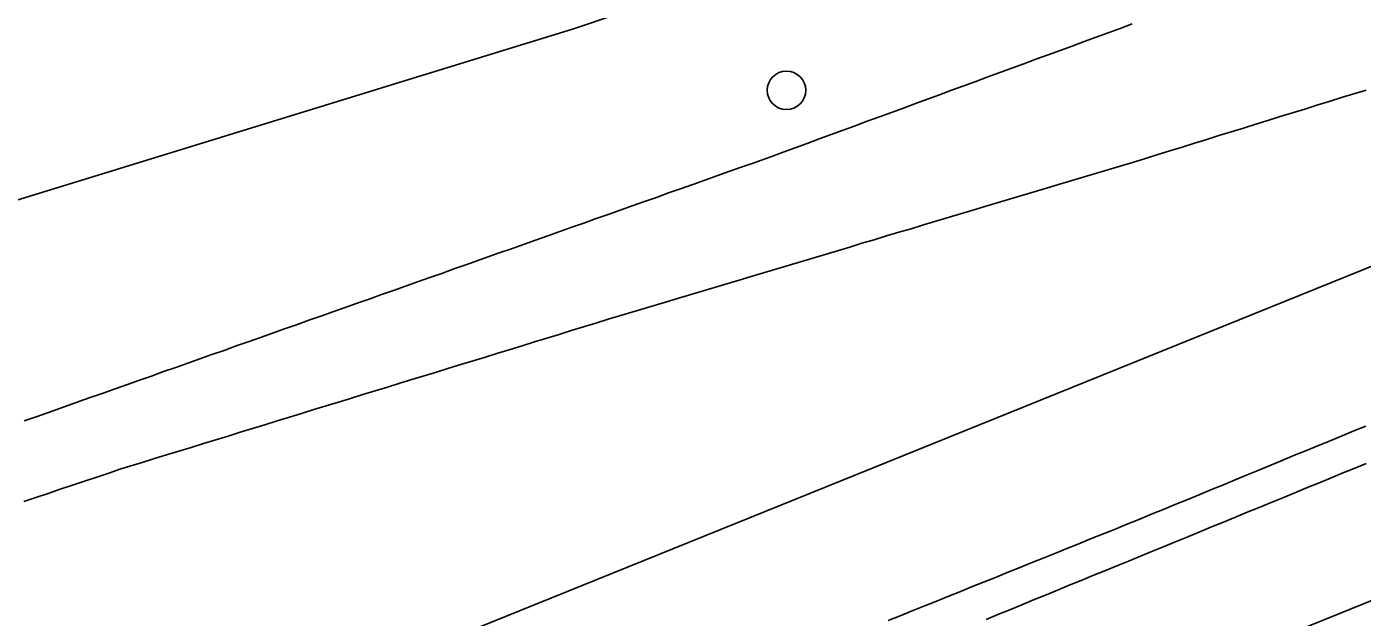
# Model space of a CAD drawing. Extents: x 1901471 to 1963503, y 756461 to 799997.
# Drawn here: x 1930419.4 to 1930523.5, y 773459.1 to 773505.1 of the extents above; entities that cross this region are included whole.
import ezdxf

# ---------------------------------------------------------------- set-up
doc = ezdxf.new("R2010")
doc.units = 0
for name, color, linetype in [('Default', 7, 'Continuous'), ('RD_EX_Fence_Other', 7, 'Continuous'), ('RD_EX_H2O', 7, 'Continuous'), ('RD_EX_Misc', 7, 'Continuous'), ('RD_EX_Road', 7, 'Continuous'), ('RD_HC_Cl', 7, 'Continuous')]:
    doc.layers.add(name, color=color, linetype=linetype)

# ---------------------------------------------------------------- blocks, each defined once
blk = doc.blocks.new('POST')
at = {"layer": 'Default'}
for start, end in [(90, 270), (270, 90)]:
    blk.add_arc((0, 0), 0.127, start, end, dxfattribs=at)

msp = doc.modelspace()

# ---------------------------------------------------------------- linework, layer by layer
at = {"layer": 'RD_EX_Fence_Other'}
msp.add_lwpolyline([(1931133.89, 773707.87), (1931099.83, 773694.13), (1931067.48, 773680.72), (1931027.55, 773663.68), (1930982.76, 773645.81), (1930938.97, 773628.09), (1930893.39, 773609.71), (1930849.11, 773591.39), (1930804.88, 773573.99), (1930760.65, 773556.5), (1930716.24, 773538.84), (1930656.76, 773514.52), (1930612.46, 773496.32), (1930567.72, 773478.03), (1930492.15, 773447.44), (1930419.73, 773418.13), (1930344.93, 773387.63), (1930270.78, 773357.87), (1930212.61, 773334.12), (1930147.85, 773308.03), (1930094.8, 773286.49), (1930062.24, 773274.79), (1930012.63, 773254.25)], dxfattribs=at)
at = {"layer": 'RD_EX_H2O'}
msp.add_lwpolyline([(1930572.41, 773540.68), (1930522.03, 773525.15), (1930462.02, 773504.97), (1930402.26, 773486.57), (1930355.78, 773472.91), (1930305.98, 773454.55), (1930259.56, 773435.46), (1930213.73, 773418.61), (1930165.76, 773399.18), (1930113.59, 773378.6), (1930063.73, 773358.76), (1930013.41, 773339.26), (1929966.75, 773319.99), (1929896.46, 773291.19)], dxfattribs=at)
at = {"layer": 'RD_EX_Road'}
for points in [[(1930419.21, 773474.41), (1930420.16, 773474.74), (1930421.1, 773475.07), (1930422.04, 773475.41), (1930422.98, 773475.74), (1930423.93, 773476.07), (1930424.43, 773476.25), (1930424.43, 773476.25), (1930425.37, 773476.58), (1930426.31, 773476.91), (1930427.26, 773477.25), (1930428.2, 773477.58), (1930429.14, 773477.91), (1930430.08, 773478.25), (1930431.03, 773478.58), (1930431.97, 773478.91), (1930432.91, 773479.25), (1930433.85, 773479.58), (1930434.79, 773479.91), (1930435.74, 773480.25), (1930436.68, 773480.58), (1930437.62, 773480.91), (1930438.56, 773481.25), (1930439.51, 773481.58), (1930440.45, 773481.91), (1930441.39, 773482.25), (1930442.33, 773482.58), (1930443.28, 773482.91), (1930444.22, 773483.25), (1930445.16, 773483.58), (1930446.1, 773483.91), (1930447.05, 773484.25), (1930447.99, 773484.58), (1930448.93, 773484.91), (1930449.87, 773485.25), (1930450.82, 773485.58), (1930451.76, 773485.91), (1930452.7, 773486.25), (1930453.64, 773486.58), (1930454.35, 773486.83), (1930455.29, 773487.16), (1930456.24, 773487.5), (1930457.18, 773487.83), (1930458.12, 773488.16), (1930459.06, 773488.5), (1930460.01, 773488.83), (1930460.95, 773489.17), (1930461.89, 773489.5), (1930462.83, 773489.83), (1930463.78, 773490.17), (1930464.72, 773490.5), (1930465.66, 773490.83), (1930466.6, 773491.17), (1930467.55, 773491.5), (1930468.49, 773491.83), (1930469.43, 773492.17), (1930470.37, 773492.5), (1930471.32, 773492.84), (1930472.26, 773493.17), (1930473.2, 773493.5), (1930474.14, 773493.84), (1930475.09, 773494.17), (1930476.03, 773494.5), (1930476.97, 773494.84), (1930477.41, 773495), (1930478.35, 773495.34), (1930479.29, 773495.69), (1930480.23, 773496.03), (1930481.16, 773496.38), (1930482.1, 773496.72), (1930483.04, 773497.07), (1930483.98, 773497.41), (1930483.98, 773497.41), (1930484.92, 773497.76), (1930485.86, 773498.1), (1930486.8, 773498.45), (1930487.73, 773498.79), (1930488.67, 773499.14), (1930489.61, 773499.48), (1930490.55, 773499.83), (1930491.49, 773500.17), (1930492.43, 773500.52), (1930493.37, 773500.86), (1930494.3, 773501.21), (1930495.24, 773501.55), (1930496.18, 773501.9), (1930497.12, 773502.24), (1930498.06, 773502.59), (1930499, 773502.93), (1930499.94, 773503.28), (1930500.87, 773503.62), (1930501.81, 773503.97), (1930502.75, 773504.31), (1930503.69, 773504.66), (1930504.63, 773505), (1930505.57, 773505.35)], [(1930419.19, 773468.12), (1930420.13, 773468.44), (1930421.08, 773468.76), (1930422.03, 773469.08), (1930422.98, 773469.4), (1930423.92, 773469.72), (1930424.87, 773470.03), (1930425.82, 773470.35), (1930426.76, 773470.67), (1930427.45, 773470.88), (1930428.41, 773471.18), (1930429.37, 773471.47), (1930430.32, 773471.77), (1930431.28, 773472.06), (1930432.23, 773472.35), (1930433.19, 773472.65), (1930434.14, 773472.94), (1930435.1, 773473.23), (1930436.05, 773473.53), (1930437.01, 773473.82), (1930437.97, 773474.11), (1930438.92, 773474.41), (1930439.88, 773474.7), (1930440.83, 773474.99), (1930441.79, 773475.29), (1930442.74, 773475.58), (1930443.7, 773475.87), (1930444.65, 773476.17), (1930445.61, 773476.46), (1930446.57, 773476.75), (1930447.52, 773477.05), (1930448.48, 773477.34), (1930449.43, 773477.63), (1930450.39, 773477.93), (1930451.34, 773478.22), (1930452.3, 773478.51), (1930453.25, 773478.81), (1930454.21, 773479.1), (1930455.17, 773479.39), (1930456.12, 773479.69), (1930457.08, 773479.98), (1930458.03, 773480.27), (1930458.99, 773480.57), (1930459.94, 773480.86), (1930460.9, 773481.15), (1930461.85, 773481.45), (1930462.81, 773481.74), (1930463.77, 773482.03), (1930464.72, 773482.33), (1930465.34, 773482.51), (1930466.3, 773482.8), (1930467.26, 773483.09), (1930468.22, 773483.37), (1930469.18, 773483.66), (1930470.13, 773483.95), (1930471.09, 773484.23), (1930472.05, 773484.52), (1930473.01, 773484.81), (1930473.97, 773485.09), (1930474.92, 773485.38), (1930475.88, 773485.67), (1930476.84, 773485.95), (1930477.8, 773486.24), (1930478.76, 773486.53), (1930479.71, 773486.81), (1930480.67, 773487.1), (1930481.63, 773487.39), (1930482.59, 773487.67), (1930483.55, 773487.96), (1930484.5, 773488.25), (1930485.46, 773488.53), (1930486.42, 773488.82), (1930487.38, 773489.11), (1930488.34, 773489.39), (1930489.29, 773489.68), (1930490.25, 773489.97), (1930491.21, 773490.25), (1930492.17, 773490.54), (1930493.13, 773490.83), (1930494.08, 773491.11), (1930495.04, 773491.4), (1930496, 773491.69), (1930496.96, 773491.97), (1930497.91, 773492.26), (1930498.87, 773492.55), (1930499.83, 773492.83), (1930500.79, 773493.12), (1930501.75, 773493.41), (1930502.7, 773493.69), (1930503.66, 773493.98), (1930504.62, 773494.27), (1930505.58, 773494.55), (1930506.59, 773494.87), (1930507.55, 773495.16), (1930508.5, 773495.46), (1930509.46, 773495.75), (1930510.41, 773496.05), (1930511.37, 773496.35), (1930512.32, 773496.64), (1930513.28, 773496.94), (1930514.23, 773497.23), (1930515.19, 773497.53), (1930516.14, 773497.82), (1930517.1, 773498.12), (1930518.05, 773498.41), (1930519.01, 773498.71), (1930519.96, 773499.01), (1930520.92, 773499.3), (1930521.87, 773499.6), (1930522.83, 773499.89), (1930523.79, 773500.19)], [(1930486.55, 773458.86), (1930487.48, 773459.23), (1930488.41, 773459.6), (1930489.33, 773459.98), (1930490.26, 773460.35), (1930491.19, 773460.73), (1930492.12, 773461.1), (1930493.04, 773461.47), (1930493.97, 773461.85), (1930494.9, 773462.22), (1930495.82, 773462.59), (1930496.75, 773462.97), (1930497.68, 773463.34), (1930498.61, 773463.72), (1930499.53, 773464.09), (1930500.46, 773464.46), (1930501.39, 773464.84), (1930502.32, 773465.21), (1930503.24, 773465.58), (1930504.17, 773465.96), (1930505.1, 773466.33), (1930506.03, 773466.71), (1930506.2, 773466.78), (1930507.12, 773467.16), (1930508.05, 773467.54), (1930508.97, 773467.92), (1930509.9, 773468.3), (1930510.82, 773468.68), (1930511.74, 773469.06), (1930512.67, 773469.44), (1930513.59, 773469.82), (1930514.52, 773470.2), (1930515.44, 773470.58), (1930516.37, 773470.97), (1930517.29, 773471.35), (1930518.22, 773471.73), (1930519.14, 773472.11), (1930520.07, 773472.49), (1930520.99, 773472.87), (1930521.91, 773473.25), (1930522.84, 773473.63), (1930523.76, 773474.01)], [(1930494.18, 773458.94), (1930495.1, 773459.32), (1930496.03, 773459.7), (1930496.95, 773460.08), (1930497.88, 773460.46), (1930498.8, 773460.84), (1930499.73, 773461.22), (1930500.65, 773461.6), (1930501.58, 773461.98), (1930502.5, 773462.36), (1930503.43, 773462.74), (1930504.35, 773463.12), (1930505.28, 773463.49), (1930506.2, 773463.87), (1930507.13, 773464.25), (1930508.05, 773464.63), (1930508.98, 773465.01), (1930509.9, 773465.39), (1930510.83, 773465.77), (1930511.75, 773466.15), (1930512.68, 773466.53), (1930513.6, 773466.91), (1930514.53, 773467.29), (1930515.45, 773467.67), (1930516.38, 773468.05), (1930517.3, 773468.43), (1930518.23, 773468.81), (1930519.15, 773469.19), (1930520.08, 773469.57), (1930521, 773469.95), (1930521.93, 773470.33), (1930522.85, 773470.71), (1930523.78, 773471.09)]]:
    msp.add_lwpolyline(points, dxfattribs=at)
at = {"layer": 'RD_HC_Cl'}
msp.add_line((1938541.05, 776727.63), (1929630.2, 773125.03), dxfattribs=at)

# ---------------------------------------------------------------- block references
at = {"layer": 'RD_EX_Misc', "xscale": 11.811023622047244, "yscale": 11.811023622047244}
msp.add_blockref('POST', (1930478.62, 773500.17), dxfattribs=at)

doc.saveas('drawing.dxf')
